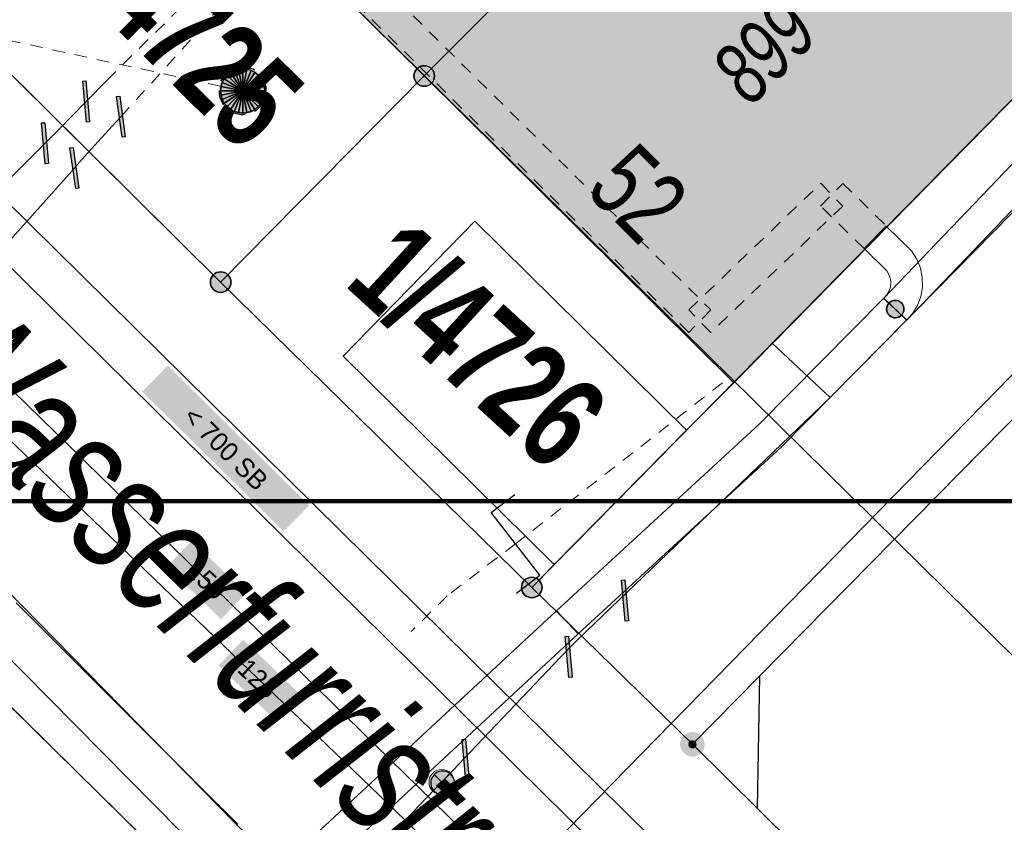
# Model space of a CAD drawing. Header units: metres. Extents: x 2695560 to 2696939, y 1260491 to 1262050.
# Tile 362 of 656: x 2695852 to 2695868, y 1261030 to 1261042. Entities that reach past the tile are written whole.
import ezdxf

# ---------------------------------------------------------------- set-up
doc = ezdxf.new("R2010")
doc.units = ezdxf.units.M
doc.linetypes.add('AUSGEZOGEN', pattern=[0])
doc.linetypes.add('VERDECKT2_S2', pattern=[0.36, 0.2, -0.16])
for name, color, linetype in [('XR$1$AV_Gebäudeflächen (BB)', 7, 'AUSGEZOGEN'), ('XR$1$AV_Grenzpunkte', 7, 'AUSGEZOGEN'), ('XR$1$AV_Grundstück-Nr.', 7, 'AUSGEZOGEN'), ('XR$1$AV_Haus-Nr.', 7, 'AUSGEZOGEN'), ('XR$1$AV_Linien (BB)', 7, 'AUSGEZOGEN'), ('XR$1$AV_Strassennamen', 7, 'AUSGEZOGEN'), ('XR$1$AV_Versicherung-Nr.', 7, 'AUSGEZOGEN'), ('XR$1$AW_LK_Zwischenpunkt', 24, 'AUSGEZOGEN'), ('XR$1$EW_LK_Knoten', 1, 'AUSGEZOGEN'), ('XR$1$GA_LK_Rohrleitungsteil', 32, 'AUSGEZOGEN'), ('XR$1$Liegenschaftsgrenzen', 7, 'AUSGEZOGEN'), ('XR$1$PFAV', 255, 'AUSGEZOGEN'), ('XR$1$PFAW', 255, 'AUSGEZOGEN'), ('XR$1$PFWA', 255, 'AUSGEZOGEN'), ('XR$1$RAEW', 8, 'AUSGEZOGEN'), ('XR$1$RP_Abstandslinie', 7, 'AUSGEZOGEN'), ('XR$1$WA_LK_Absperrarmatur', 171, 'AUSGEZOGEN'), ('XR$1$WA_LK_Rohrleitungsteil', 171, 'AUSGEZOGEN'), ('XR$5$_40012', 7, 'Continuous')]:
    doc.layers.add(name, color=color, linetype=linetype)
for name, color, linetype, lineweight in [('XR$2$ABW-Linie-R-ungenau', 4, 'VERDECKT2_S2', 18), ('XR$2$ABW-LinieFlaeche-R-genau', 4, 'AUSGEZOGEN', 18), ('XR$2$ABW-Punkt', 6, 'AUSGEZOGEN', 18), ('XR$2$ELE-Flaeche-oberirdisch', 1, 'AUSGEZOGEN', 18), ('XR$2$ELE-LinieFlaeche-genau', 1, 'AUSGEZOGEN', 18), ('XR$2$ELE-LinieFlaeche-ungenau', 1, 'VERDECKT2_S2', 18), ('XR$2$GAS-Linie-genau', 12, 'AUSGEZOGEN', 18), ('XR$2$GAS-Linie-ungenau', 12, 'VERDECKT2_S2', 18), ('XR$2$KOM-Linie-U-genau', 91, 'AUSGEZOGEN', 18), ('XR$2$WAS-Linie-genau', 5, 'AUSGEZOGEN', 18), ('XR$2$WAS-Linie-ungenau', 5, 'VERDECKT2_S2', 18), ('XR$2$WAS-Punkt', 5, 'AUSGEZOGEN', 18), ('XR$2$WEI-Text', 59, 'AUSGEZOGEN', 18), ('XR$5$STANDARD_1', 7, 'AUSGEZOGEN', 13)]:
    doc.layers.add(name, color=color, linetype=linetype, lineweight=lineweight)
doc.styles.add('ARIAL', font='arial.ttf')
doc.styles.add('TXT', font='txt')

# ---------------------------------------------------------------- blocks, each defined once
blk = doc.blocks.new('BAV15')
at = {"layer": 'XR$1$PFAV', "transparency": 33554687}
blk.add_hatch(color=7, dxfattribs=at).paths.add_polyline_path([(0.5, 0), (0.49, 0.101), (0.459, 0.197), (0.41, 0.286), (0.344, 0.362), (0.264, 0.424), (0.174, 0.469), (0.076, 0.494), (-0.025, 0.499), (-0.125, 0.484), (-0.22, 0.449), (-0.306, 0.395), (-0.379, 0.326), (-0.437, 0.243), (-0.477, 0.15), (-0.497, 0.051), (-0.497, -0.051), (-0.477, -0.15), (-0.437, -0.243), (-0.379, -0.326), (-0.306, -0.395), (-0.22, -0.449), (-0.125, -0.484), (-0.025, -0.499), (0.076, -0.494), (0.174, -0.469), (0.264, -0.424), (0.344, -0.362), (0.41, -0.286), (0.459, -0.197), (0.49, -0.101)])
at = {"color": 7, "transparency": 33554687}
for start, end in [(90, 270), (270, 90)]:
    blk.add_arc((0, 0), 0.5, start, end, dxfattribs=at)
at = {"layer": 'XR$1$PFAV', "transparency": 33554687}
blk.add_circle((0, 0), 0.5, dxfattribs=at)
blk = doc.blocks.new('BWAV20')
at = {"true_color": 0x000000, "transparency": 33554687}
blk.add_hatch(color=18, dxfattribs=at).paths.add_polyline_path([(0.167, 0), (0.163, 0.034), (0.153, 0.066), (0.137, 0.095), (0.115, 0.121), (0.088, 0.141), (0.058, 0.156), (0.025, 0.165), (-0.008, 0.166), (-0.042, 0.161), (-0.073, 0.15), (-0.102, 0.132), (-0.126, 0.109), (-0.146, 0.081), (-0.159, 0.05), (-0.166, 0.017), (-0.166, -0.017), (-0.159, -0.05), (-0.146, -0.081), (-0.126, -0.109), (-0.102, -0.132), (-0.073, -0.15), (-0.042, -0.161), (-0.008, -0.166), (0.025, -0.165), (0.058, -0.156), (0.088, -0.141), (0.115, -0.121), (0.137, -0.095), (0.153, -0.066), (0.163, -0.034)])
at = {"layer": 'XR$1$PFAV', "transparency": 33554687}
blk.add_hatch(color=7, dxfattribs=at).paths.add_polyline_path([(0.5, 0), (0.49, 0.101), (0.459, 0.197), (0.41, 0.286), (0.344, 0.362), (0.264, 0.424), (0.174, 0.469), (0.076, 0.494), (-0.025, 0.499), (-0.125, 0.484), (-0.22, 0.449), (-0.306, 0.395), (-0.379, 0.326), (-0.437, 0.243), (-0.477, 0.15), (-0.497, 0.051), (-0.497, -0.051), (-0.477, -0.15), (-0.437, -0.243), (-0.379, -0.326), (-0.306, -0.395), (-0.22, -0.449), (-0.125, -0.484), (-0.025, -0.499), (0.076, -0.494), (0.174, -0.469), (0.264, -0.424), (0.344, -0.362), (0.41, -0.286), (0.459, -0.197), (0.49, -0.101)])
blk = doc.blocks.new('BAW2095')
at = {"layer": 'XR$1$PFAW', "lineweight": 25, "transparency": 33554687}
blk.add_hatch(color=7, dxfattribs=at).paths.add_polyline_path([(0.497, 0.005), (0.487, 0.106), (0.457, 0.202), (0.408, 0.291), (0.342, 0.368), (0.262, 0.429), (0.171, 0.474), (0.073, 0.499), (-0.028, 0.505), (-0.128, 0.489), (-0.223, 0.454), (-0.309, 0.401), (-0.382, 0.331), (-0.44, 0.248), (-0.48, 0.155), (-0.5, 0.056), (-0.5, -0.045), (-0.48, -0.145), (-0.44, -0.237), (-0.382, -0.321), (-0.309, -0.39), (-0.223, -0.444), (-0.128, -0.479), (-0.028, -0.494), (0.073, -0.489), (0.171, -0.464), (0.262, -0.419), (0.342, -0.357), (0.408, -0.28), (0.457, -0.192), (0.487, -0.095)])
at = {"lineweight": 25, "transparency": 33554687}
for centre, radius, start, end in [((0, 0), 0.504, 120.1271, 155.9133), ((-0.003, 0.002), 0.501, 60.0285, 95.9699), ((-0.014, -0.001), 0.511, 0.4144, 35.5635), ((-0.002, 0.002), 0.5, 180.052, 215.912), ((-0.003, 0.005), 0.501, 300.0384, 335.7607), ((-0.006, -0.008), 0.488, 239.6803, 276.5899)]:
    blk.add_arc(centre, radius, start, end, dxfattribs=at)
blk = doc.blocks.new('BAW2093')
at = {"transparency": 33554687}
blk.add_lwpolyline([(-0.375, -0.5), (0, -0.5), (0, 0.5), (0.375, 0.5)], dxfattribs=at)
blk = doc.blocks.new('BWA2013')
at = {"true_color": 0x000000, "transparency": 33554687}
blk.add_hatch(color=18, dxfattribs=at).paths.add_polyline_path([(-0.291, -0.409), (0.352, 0.357), (0.291, 0.409), (-0.352, -0.357)])
at = {"transparency": 33554687}
blk.add_lwpolyline([(-0.291, -0.409), (-0.352, -0.357), (0.291, 0.409), (0.352, 0.357), (-0.291, -0.409)], close=True, dxfattribs=at)
blk = doc.blocks.new('BWA965')
at = {"layer": 'XR$1$PFWA', "transparency": 33554687}
blk.add_hatch(color=7, dxfattribs=at).paths.add_polyline_path([(0, 0.5), (-0.051, 0.497), (-0.101, 0.49), (-0.15, 0.477), (-0.197, 0.459), (-0.243, 0.437), (-0.286, 0.41), (-0.326, 0.379), (-0.362, 0.344), (-0.395, 0.306), (-0.424, 0.264), (-0.449, 0.22), (-0.469, 0.174), (-0.484, 0.125), (-0.494, 0.076), (-0.499, 0.025), (-0.499, -0.025), (-0.494, -0.076), (-0.484, -0.125), (-0.469, -0.174), (-0.449, -0.22), (-0.424, -0.264), (-0.395, -0.306), (-0.362, -0.344), (-0.326, -0.379), (-0.286, -0.41), (-0.243, -0.437), (-0.197, -0.459), (-0.15, -0.477), (-0.101, -0.49), (-0.051, -0.497), (0, -0.5), (0.051, -0.497), (0.101, -0.49), (0.15, -0.477), (0.197, -0.459), (0.243, -0.437), (0.286, -0.41), (0.326, -0.379), (0.362, -0.344), (0.395, -0.306), (0.424, -0.264), (0.449, -0.22), (0.469, -0.174), (0.484, -0.125), (0.494, -0.076), (0.499, -0.025), (0.499, 0.025), (0.494, 0.076), (0.484, 0.125), (0.469, 0.174), (0.449, 0.22), (0.424, 0.264), (0.395, 0.306), (0.362, 0.344), (0.326, 0.379), (0.286, 0.41), (0.243, 0.437), (0.197, 0.459), (0.15, 0.477), (0.101, 0.49), (0.051, 0.497)])
at = {"transparency": 33554687}
blk.add_line((0, 0.5), (0, -0.5), dxfattribs=at)
for start, end in [(90, 270), (270, 90)]:
    blk.add_arc((0, 0), 0.5, start, end, dxfattribs=at)
blk = doc.blocks.new('BGA2013')
at = {"transparency": 33554687}
blk.add_hatch(color=36, dxfattribs=at).paths.add_polyline_path([(-0.291, -0.409), (0.352, 0.357), (0.291, 0.409), (-0.352, -0.357)])
at = {"color": 32, "transparency": 33554687}
blk.add_lwpolyline([(-0.291, -0.409), (-0.352, -0.357), (0.291, 0.409), (0.352, 0.357), (-0.291, -0.409)], close=True, dxfattribs=at)
blk = doc.blocks.new('BEW957')
at = {"layer": 'XR$1$RAEW', "transparency": 33554687}
blk.add_hatch(color=1, dxfattribs=at).paths.add_polyline_path([(-0.5, 0), (-0.497, -0.051), (-0.49, -0.101), (-0.477, -0.15), (-0.459, -0.197), (-0.437, -0.243), (-0.41, -0.286), (-0.379, -0.326), (-0.344, -0.362), (-0.306, -0.395), (-0.264, -0.424), (-0.22, -0.449), (-0.174, -0.469), (-0.125, -0.484), (-0.076, -0.494), (-0.025, -0.499), (0.025, -0.499), (0.076, -0.494), (0.125, -0.484), (0.174, -0.469), (0.22, -0.449), (0.264, -0.424), (0.306, -0.395), (0.344, -0.362), (0.379, -0.326), (0.41, -0.286), (0.437, -0.243), (0.459, -0.197), (0.477, -0.15), (0.49, -0.101), (0.497, -0.051), (0.5, 0), (0.497, 0.051), (0.49, 0.101), (0.477, 0.15), (0.459, 0.197), (0.437, 0.243), (0.41, 0.286), (0.379, 0.326), (0.344, 0.362), (0.306, 0.395), (0.264, 0.424), (0.22, 0.449), (0.174, 0.469), (0.125, 0.484), (0.076, 0.494), (0.025, 0.499), (-0.025, 0.499), (-0.076, 0.494), (-0.125, 0.484), (-0.174, 0.469), (-0.22, 0.449), (-0.264, 0.424), (-0.306, 0.395), (-0.344, 0.362), (-0.379, 0.326), (-0.41, 0.286), (-0.437, 0.243), (-0.459, 0.197), (-0.477, 0.15), (-0.49, 0.101), (-0.497, 0.051)])
at = {"color": 1, "transparency": 33554687}
for start, end in [(90, 180), (180, 270), (0, 90), (270, 0)]:
    blk.add_arc((0, 0), 0.5, start, end, dxfattribs=at)
at = {"layer": 'XR$1$RAEW', "color": 1, "transparency": 33554687}
blk.add_circle((0, 0), 0.5, dxfattribs=at)
blk = doc.blocks.new('WAS-ABSPERRORGAN')
at = {"layer": 'XR$2$WAS-Punkt', "linetype": 'AUSGEZOGEN', "transparency": 33554687}
for p, q in [((0, 200, 2500), (0, -200, 2500)), ((0, 0), (0, 0))]:
    blk.add_line(p, q, dxfattribs=at)
blk.add_circle((0, 0, 502500), 200, dxfattribs=at)
blk = doc.blocks.new('ABW-KONTROLLSCHACHT')
at = {"layer": 'XR$2$ABW-Punkt', "linetype": 'AUSGEZOGEN', "lineweight": 25, "transparency": 33554687}
for points in [[(-134, 323, 2500), (0, 0, 2500), (-194, 291, 2500)], [(-134, 323), (0, 0), (-194, 291)], [(-134, 323, 2500), (-134, 323), (-194, 291), (-194, 291, 2500)], [(-68, 343, 2500), (0, 0, 2500), (-134, 323, 2500)], [(-68, 343), (0, 0), (-134, 323)], [(-68, 343, 2500), (-68, 343), (-134, 323), (-134, 323, 2500)], [(0, 350, 2500), (0, 0, 2500), (-68, 343, 2500)], [(0, 350), (0, 0), (-68, 343)], [(0, 350, 2500), (0, 350), (-68, 343), (-68, 343, 2500)], [(68, 343, 2500), (0, 0, 2500), (0, 350, 2500)], [(68, 343), (0, 0), (0, 350)], [(68, 343, 2500), (68, 343), (0, 350), (0, 350, 2500)], [(134, 323, 2500), (0, 0, 2500), (68, 343, 2500)], [(134, 323), (0, 0), (68, 343)], [(194, 291, 2500), (0, 0, 2500), (134, 323, 2500)], [(194, 291), (0, 0), (134, 323)], [(134, 323, 2500), (134, 323), (68, 343), (68, 343, 2500)], [(194, 291, 2500), (194, 291), (134, 323), (134, 323, 2500)], [(-291, 194, 2500), (0, 0, 2500), (-323, 134, 2500)], [(-291, 194), (0, 0), (-323, 134)], [(-291, 194, 2500), (-291, 194), (-323, 134), (-323, 134, 2500)], [(-247, 247, 2500), (0, 0, 2500), (-291, 194, 2500)], [(-247, 247), (0, 0), (-291, 194)], [(-247, 247, 2500), (-247, 247), (-291, 194), (-291, 194, 2500)], [(-194, 291, 2500), (0, 0, 2500), (-247, 247, 2500)], [(-194, 291), (0, 0), (-247, 247)], [(-194, 291, 2500), (-194, 291), (-247, 247), (-247, 247, 2500)], [(247, 247, 2500), (0, 0, 2500), (194, 291, 2500)], [(247, 247), (0, 0), (194, 291)], [(291, 194, 2500), (0, 0, 2500), (247, 247, 2500)], [(291, 194), (0, 0), (247, 247)], [(323, 134, 2500), (0, 0, 2500), (291, 194, 2500)], [(323, 134), (0, 0), (291, 194)], [(247, 247, 2500), (247, 247), (194, 291), (194, 291, 2500)], [(291, 194, 2500), (291, 194), (247, 247), (247, 247, 2500)], [(323, 134, 2500), (323, 134), (291, 194), (291, 194, 2500)], [(-343, 68, 2500), (0, 0, 2500), (-350, 0, 2500)], [(-343, 68), (0, 0), (-350, 0)], [(-343, 68, 2500), (-343, 68), (-350, 0), (-350, 0, 2500)], [(-350, 0, 2500), (0, 0, 2500), (-343, -68, 2500)], [(-350, 0), (0, 0), (-343, -68)], [(-323, 134, 2500), (0, 0, 2500), (-343, 68, 2500)], [(-323, 134), (0, 0), (-343, 68)], [(-323, 134, 2500), (-323, 134), (-343, 68), (-343, 68, 2500)], [(-343, -68, 2500), (0, 0, 2500), (-323, -134, 2500)], [(-343, -68), (0, 0), (-323, -134)], [(-323, -134, 2500), (0, 0, 2500), (-291, -194, 2500)], [(-323, -134), (0, 0), (-291, -194)], [(-291, -194, 2500), (0, 0, 2500), (-247, -247, 2500)], [(-291, -194), (0, 0), (-247, -247)], [(-247, -247, 2500), (0, 0, 2500), (-194, -291, 2500)], [(-247, -247), (0, 0), (-194, -291)], [(-194, -291, 2500), (0, 0, 2500), (-134, -323, 2500)], [(-194, -291), (0, 0), (-134, -323)], [(-134, -323, 2500), (0, 0, 2500), (-68, -343, 2500)], [(-134, -323), (0, 0), (-68, -343)], [(-68, -343, 2500), (0, 0, 2500), (0, -350, 2500)], [(-68, -343), (0, 0), (0, -350)], [(343, 68, 2500), (0, 0, 2500), (323, 134, 2500)], [(343, 68), (0, 0), (323, 134)], [(350, 0, 2500), (0, 0, 2500), (343, 68, 2500)], [(350, 0), (0, 0), (343, 68)], [(0, -350, 2500), (0, 0, 2500), (68, -343, 2500)], [(68, -343, 2500), (0, 0, 2500), (134, -323, 2500)], [(134, -323, 2500), (0, 0, 2500), (194, -291, 2500)], [(194, -291, 2500), (0, 0, 2500), (247, -247, 2500)], [(247, -247, 2500), (0, 0, 2500), (291, -194, 2500)], [(291, -194, 2500), (0, 0, 2500), (323, -134, 2500)], [(323, -134, 2500), (0, 0, 2500), (343, -68, 2500)], [(343, -68, 2500), (0, 0, 2500), (350, 0, 2500)], [(0, -350), (0, 0), (68, -343)], [(68, -343), (0, 0), (134, -323)], [(134, -323), (0, 0), (194, -291)], [(194, -291), (0, 0), (247, -247)], [(247, -247), (0, 0), (291, -194)], [(291, -194), (0, 0), (323, -134)], [(323, -134), (0, 0), (343, -68)], [(343, -68), (0, 0), (350, 0)], [(343, 68, 2500), (343, 68), (323, 134), (323, 134, 2500)], [(350, 0, 2500), (350, 0), (343, 68), (343, 68, 2500)], [(-350, 0, 2500), (-350, 0), (-343, -68), (-343, -68, 2500)], [(-343, -68, 2500), (-343, -68), (-323, -134), (-323, -134, 2500)], [(-323, -134, 2500), (-323, -134), (-291, -194), (-291, -194, 2500)], [(291, -194, 2500), (291, -194), (323, -134), (323, -134, 2500)], [(323, -134, 2500), (323, -134), (343, -68), (343, -68, 2500)], [(343, -68, 2500), (343, -68), (350, 0), (350, 0, 2500)], [(-291, -194, 2500), (-291, -194), (-247, -247), (-247, -247, 2500)], [(-247, -247, 2500), (-247, -247), (-194, -291), (-194, -291, 2500)], [(-194, -291, 2500), (-194, -291), (-134, -323), (-134, -323, 2500)], [(134, -323, 2500), (134, -323), (194, -291), (194, -291, 2500)], [(194, -291, 2500), (194, -291), (247, -247), (247, -247, 2500)], [(247, -247, 2500), (247, -247), (291, -194), (291, -194, 2500)], [(-134, -323, 2500), (-134, -323), (-68, -343), (-68, -343, 2500)], [(-68, -343, 2500), (-68, -343), (0, -350), (0, -350, 2500)], [(0, -350, 2500), (0, -350), (68, -343), (68, -343, 2500)], [(68, -343, 2500), (68, -343), (134, -323), (134, -323, 2500)]]:
    blk.add_3dface(points, dxfattribs=at)
blk = doc.blocks.new('ABW-DECKEL')
at = {"layer": 'XR$2$ABW-Punkt', "linetype": 'AUSGEZOGEN', "lineweight": 25, "transparency": 33554687}
for points in [[(-134, 323, 2500), (0, 0, 2500), (-194, 291, 2500)], [(-134, 323), (0, 0), (-194, 291)], [(-134, 323, 2500), (-134, 323), (-194, 291), (-194, 291, 2500)], [(-68, 343, 2500), (0, 0, 2500), (-134, 323, 2500)], [(-68, 343), (0, 0), (-134, 323)], [(-68, 343, 2500), (-68, 343), (-134, 323), (-134, 323, 2500)], [(0, 350, 2500), (0, 0, 2500), (-68, 343, 2500)], [(0, 350), (0, 0), (-68, 343)], [(0, 350, 2500), (0, 350), (-68, 343), (-68, 343, 2500)], [(68, 343, 2500), (0, 0, 2500), (0, 350, 2500)], [(68, 343), (0, 0), (0, 350)], [(68, 343, 2500), (68, 343), (0, 350), (0, 350, 2500)], [(134, 323, 2500), (0, 0, 2500), (68, 343, 2500)], [(134, 323), (0, 0), (68, 343)], [(194, 291, 2500), (0, 0, 2500), (134, 323, 2500)], [(194, 291), (0, 0), (134, 323)], [(134, 323, 2500), (134, 323), (68, 343), (68, 343, 2500)], [(194, 291, 2500), (194, 291), (134, 323), (134, 323, 2500)], [(-291, 194, 2500), (0, 0, 2500), (-323, 134, 2500)], [(-291, 194), (0, 0), (-323, 134)], [(-291, 194, 2500), (-291, 194), (-323, 134), (-323, 134, 2500)], [(-247, 247, 2500), (0, 0, 2500), (-291, 194, 2500)], [(-247, 247), (0, 0), (-291, 194)], [(-247, 247, 2500), (-247, 247), (-291, 194), (-291, 194, 2500)], [(-194, 291, 2500), (0, 0, 2500), (-247, 247, 2500)], [(-194, 291), (0, 0), (-247, 247)], [(-194, 291, 2500), (-194, 291), (-247, 247), (-247, 247, 2500)], [(247, 247, 2500), (0, 0, 2500), (194, 291, 2500)], [(247, 247), (0, 0), (194, 291)], [(291, 194, 2500), (0, 0, 2500), (247, 247, 2500)], [(291, 194), (0, 0), (247, 247)], [(323, 134, 2500), (0, 0, 2500), (291, 194, 2500)], [(323, 134), (0, 0), (291, 194)], [(247, 247, 2500), (247, 247), (194, 291), (194, 291, 2500)], [(291, 194, 2500), (291, 194), (247, 247), (247, 247, 2500)], [(323, 134, 2500), (323, 134), (291, 194), (291, 194, 2500)], [(-343, 68, 2500), (0, 0, 2500), (-350, 0, 2500)], [(-343, 68), (0, 0), (-350, 0)], [(-343, 68, 2500), (-343, 68), (-350, 0), (-350, 0, 2500)], [(-350, 0, 2500), (0, 0, 2500), (-343, -68, 2500)], [(-350, 0), (0, 0), (-343, -68)], [(-323, 134, 2500), (0, 0, 2500), (-343, 68, 2500)], [(-323, 134), (0, 0), (-343, 68)], [(-323, 134, 2500), (-323, 134), (-343, 68), (-343, 68, 2500)], [(-343, -68, 2500), (0, 0, 2500), (-323, -134, 2500)], [(-343, -68), (0, 0), (-323, -134)], [(-323, -134, 2500), (0, 0, 2500), (-291, -194, 2500)], [(-323, -134), (0, 0), (-291, -194)], [(-291, -194, 2500), (0, 0, 2500), (-247, -247, 2500)], [(-291, -194), (0, 0), (-247, -247)], [(-247, -247, 2500), (0, 0, 2500), (-194, -291, 2500)], [(-247, -247), (0, 0), (-194, -291)], [(-194, -291, 2500), (0, 0, 2500), (-134, -323, 2500)], [(-194, -291), (0, 0), (-134, -323)], [(-134, -323, 2500), (0, 0, 2500), (-68, -343, 2500)], [(-134, -323), (0, 0), (-68, -343)], [(-68, -343, 2500), (0, 0, 2500), (0, -350, 2500)], [(-68, -343), (0, 0), (0, -350)], [(343, 68, 2500), (0, 0, 2500), (323, 134, 2500)], [(343, 68), (0, 0), (323, 134)], [(350, 0, 2500), (0, 0, 2500), (343, 68, 2500)], [(350, 0), (0, 0), (343, 68)], [(0, -350, 2500), (0, 0, 2500), (68, -343, 2500)], [(68, -343, 2500), (0, 0, 2500), (134, -323, 2500)], [(134, -323, 2500), (0, 0, 2500), (194, -291, 2500)], [(194, -291, 2500), (0, 0, 2500), (247, -247, 2500)], [(247, -247, 2500), (0, 0, 2500), (291, -194, 2500)], [(291, -194, 2500), (0, 0, 2500), (323, -134, 2500)], [(323, -134, 2500), (0, 0, 2500), (343, -68, 2500)], [(343, -68, 2500), (0, 0, 2500), (350, 0, 2500)], [(0, -350), (0, 0), (68, -343)], [(68, -343), (0, 0), (134, -323)], [(134, -323), (0, 0), (194, -291)], [(194, -291), (0, 0), (247, -247)], [(247, -247), (0, 0), (291, -194)], [(291, -194), (0, 0), (323, -134)], [(323, -134), (0, 0), (343, -68)], [(343, -68), (0, 0), (350, 0)], [(343, 68, 2500), (343, 68), (323, 134), (323, 134, 2500)], [(350, 0, 2500), (350, 0), (343, 68), (343, 68, 2500)], [(-350, 0, 2500), (-350, 0), (-343, -68), (-343, -68, 2500)], [(-343, -68, 2500), (-343, -68), (-323, -134), (-323, -134, 2500)], [(-323, -134, 2500), (-323, -134), (-291, -194), (-291, -194, 2500)], [(291, -194, 2500), (291, -194), (323, -134), (323, -134, 2500)], [(323, -134, 2500), (323, -134), (343, -68), (343, -68, 2500)], [(343, -68, 2500), (343, -68), (350, 0), (350, 0, 2500)], [(-291, -194, 2500), (-291, -194), (-247, -247), (-247, -247, 2500)], [(-247, -247, 2500), (-247, -247), (-194, -291), (-194, -291, 2500)], [(-194, -291, 2500), (-194, -291), (-134, -323), (-134, -323, 2500)], [(134, -323, 2500), (134, -323), (194, -291), (194, -291, 2500)], [(194, -291, 2500), (194, -291), (247, -247), (247, -247, 2500)], [(247, -247, 2500), (247, -247), (291, -194), (291, -194, 2500)], [(-134, -323, 2500), (-134, -323), (-68, -343), (-68, -343, 2500)], [(-68, -343, 2500), (-68, -343), (0, -350), (0, -350, 2500)], [(0, -350, 2500), (0, -350), (68, -343), (68, -343, 2500)], [(68, -343, 2500), (68, -343), (134, -323), (134, -323, 2500)]]:
    blk.add_3dface(points, dxfattribs=at)

msp = doc.modelspace()

# ---------------------------------------------------------------- hatches: boundary and pattern name
at = {"transparency": 33554687}
for points in [[(2695854.514, 1261036.787), (2695854.109, 1261036.377), (2695856.346, 1261034.169), (2695856.751, 1261034.579)], [(2695854.899, 1261034.02), (2695854.501, 1261033.612), (2695855.355, 1261032.778), (2695855.753, 1261033.186)], [(2695855.708, 1261032.455), (2695855.316, 1261032.047), (2695856.174, 1261031.223), (2695856.566, 1261031.631)]]:
    msp.add_hatch(color=7, dxfattribs=at).paths.add_polyline_path(points)
at = {"layer": 'XR$1$AV_Gebäudeflächen (BB)', "true_color": 0xd2d2d2, "transparency": 33554687}
for points in [[(2695858.57, 1261041.37), (2695864.53, 1261047.35), (2695859.94, 1261051.87), (2695854.03, 1261045.86)], [(2695864.53, 1261047.35), (2695858.57, 1261041.37), (2695863.465, 1261036.516), (2695869.377, 1261042.536)]]:
    msp.add_hatch(color=254, dxfattribs=at).paths.add_polyline_path(points)

# ---------------------------------------------------------------- linework, layer by layer
at = {"layer": 'XR$1$AV_Linien (BB)', "color": 7, "linetype": 'AUSGEZOGEN', "transparency": 33554687}
for p, q in [((2695858.57, 1261041.37), (2695864.53, 1261047.35)), ((2695858.57, 1261041.37), (2695854.03, 1261045.86)), ((2695869.377, 1261042.536), (2695863.465, 1261036.516)), ((2695863.465, 1261036.516), (2695858.57, 1261041.37)), ((2695862.716, 1261035.766), (2695863.465, 1261036.516)), ((2695860.626, 1261033.642), (2695862.716, 1261035.766)), ((2695860.27, 1261033.28), (2695860.626, 1261033.642)), ((2695863.869, 1261031.876), (2695863.835, 1261029.789)), ((2695866.755, 1261026.91), (2695863.835, 1261029.789))]:
    msp.add_line(p, q, dxfattribs=at)
for points in [[(2695841.4, 1261051.9), (2695842.83, 1261050.48), (2695846.25, 1261047.08), (2695850.79, 1261042.63), (2695855.35, 1261038.11), (2695860.27, 1261033.28)], [(2695863.869, 1261031.876), (2695871.24, 1261039.36), (2695875.625, 1261043.758)], [(2695839.57, 1261043.66), (2695854.42, 1261029.04), (2695868.4, 1261015.27), (2695881.49, 1261002.29)], [(2695862.716, 1261035.766), (2695859.369, 1261039.071), (2695857.289, 1261036.936), (2695860.626, 1261033.642)]]:
    msp.add_lwpolyline(points, dxfattribs=at)
at = {"layer": 'XR$1$Liegenschaftsgrenzen', "color": 7, "linetype": 'AUSGEZOGEN', "transparency": 33554687}
for p, q in [((2695860.27, 1261033.28), (2695870.65, 1261043.83)), ((2695854.42, 1261029.04), (2695839.57, 1261043.66)), ((2695850.79, 1261042.63), (2695855.35, 1261038.11)), ((2695871.24, 1261039.36), (2695862.81, 1261030.8)), ((2695855.35, 1261038.11), (2695860.27, 1261033.28)), ((2695860.27, 1261033.28), (2695862.81, 1261030.8)), ((2695862.81, 1261030.8), (2695875.62, 1261018.17))]:
    msp.add_line(p, q, dxfattribs=at)
msp.add_lwpolyline([(2695865.79, 1261048.64), (2695864.53, 1261047.35), (2695858.57, 1261041.37), (2695855.35, 1261038.11)], dxfattribs=at)
at = {"layer": 'XR$1$RP_Abstandslinie', "color": 7, "linetype": 'AUSGEZOGEN', "transparency": 33554687}
msp.add_lwpolyline([(2695815.92, 1261083.45), (2695852.53, 1261047.34), (2695889.71, 1261010.67), (2695915.9, 1260984.83), (2695942.7, 1260958.39), (2695972.35, 1260992.97), (2695942.13, 1261023.53), (2695912.25, 1261053.75), (2695881.66, 1261084.69), (2695850.32, 1261116.38)], dxfattribs=at)
at = {"layer": 'XR$2$ABW-Linie-R-ungenau', "linetype": 'VERDECKT2_S2', "transparency": 33554687}
for p, q in [((2695855.699, 1261041.133), (2695851.499, 1261042.043)), ((2695863.287, 1261036.516), (2695860.013, 1261033.97))]:
    msp.add_line(p, q, dxfattribs=at)
msp.add_lwpolyline([(2695860.013, 1261033.97), (2695858.931, 1261033.15), (2695858.362, 1261032.582)], dxfattribs=at)
at = {"layer": 'XR$2$ABW-LinieFlaeche-R-genau', "linetype": 'AUSGEZOGEN', "transparency": 33554687}
msp.add_lwpolyline([(2695889.428, 1261001.421), (2695838.363, 1261051.833), (2695838.855, 1261052.331), (2695889.92, 1261001.919), (2695889.428, 1261001.421)], close=True, dxfattribs=at)
at = {"layer": 'XR$2$ELE-Flaeche-oberirdisch', "transparency": 33554687}
msp.add_lwpolyline([(2695887.906, 1260997.746), (2695883.486, 1261001.886), (2695879.601, 1261005.819), (2695872.998, 1261012.47), (2695868.489, 1261016.888), (2695856.87, 1261028.237), (2695850.671, 1261034.556), (2695850.149, 1261034.041), (2695856.376, 1261027.74), (2695867.999, 1261016.388), (2695872.505, 1261011.973), (2695879.104, 1261005.326), (2695882.998, 1261001.384), (2695887.428, 1260997.235), (2695887.906, 1260997.746)], close=True, dxfattribs=at)
at = {"layer": 'XR$2$ELE-LinieFlaeche-genau', "linetype": 'AUSGEZOGEN', "transparency": 33554687}
for points in [[(2695865.836, 1261037.855), (2695876.91, 1261049.427), (2695871.912, 1261054.361), (2695871.841, 1261054.469), (2695871.787, 1261054.576), (2695871.749, 1261054.689), (2695871.725, 1261054.805), (2695871.715, 1261054.926), (2695871.722, 1261055.047), (2695871.744, 1261055.163), (2695871.774, 1261055.261), (2695872.252, 1261055.113), (2695872.23, 1261055.043), (2695872.22, 1261054.987), (2695872.217, 1261054.932), (2695872.221, 1261054.877), (2695872.233, 1261054.821), (2695872.251, 1261054.768), (2695872.275, 1261054.717), (2695872.3, 1261054.679), (2695877.612, 1261049.437), (2695866.198, 1261037.509), (2695865.836, 1261037.855)], [(2695865.831, 1261037.849), (2695865.885, 1261037.909), (2695865.915, 1261037.959), (2695865.936, 1261038.014), (2695865.946, 1261038.072), (2695865.945, 1261038.132), (2695865.934, 1261038.189), (2695865.912, 1261038.243), (2695865.884, 1261038.288), (2695865.526, 1261038.64), (2695865.876, 1261038.996), (2695866.276, 1261038.604), (2695866.36, 1261038.471), (2695866.416, 1261038.331), (2695866.445, 1261038.182), (2695866.446, 1261038.032), (2695866.42, 1261037.882), (2695866.367, 1261037.741), (2695866.289, 1261037.611), (2695866.203, 1261037.515), (2695865.831, 1261037.849)], [(2695860.663, 1261032.913), (2695863.865, 1261035.862), (2695865.839, 1261037.858), (2695866.195, 1261037.506), (2695864.213, 1261035.502), (2695861.001, 1261032.545), (2695860.663, 1261032.913)]]:
    msp.add_lwpolyline(points, close=True, dxfattribs=at)
msp.add_lwpolyline([(2695856.637, 1261029.177), (2695860.662, 1261032.912), (2695861.002, 1261032.546), (2695856.983, 1261028.817)], dxfattribs=at)
at = {"layer": 'XR$2$ELE-LinieFlaeche-ungenau', "linetype": 'VERDECKT2_S2', "transparency": 33554687}
for points in [[(2695862.751, 1261037.313), (2695857.272, 1261042.726), (2695857.624, 1261043.082), (2695863.103, 1261037.669), (2695862.751, 1261037.313)], [(2695865.186, 1261039.312), (2695863.1, 1261037.311), (2695862.754, 1261037.671), (2695864.84, 1261039.672), (2695865.186, 1261039.312)], [(2695865.526, 1261038.639), (2695864.838, 1261039.313), (2695865.188, 1261039.671), (2695865.876, 1261038.997), (2695865.526, 1261038.639)]]:
    msp.add_lwpolyline(points, close=True, dxfattribs=at)
at = {"layer": 'XR$2$GAS-Linie-genau', "linetype": 'AUSGEZOGEN', "transparency": 33554687}
for p, q in [((2695853.578, 1261040.513), (2695853.772, 1261040.725)), ((2695851.339, 1261038.011), (2695853.037, 1261039.913)), ((2695853.037, 1261039.913), (2695853.119, 1261040.004)), ((2695851.449, 1261036.989), (2695874.008, 1261014.959))]:
    msp.add_line(p, q, dxfattribs=at)
msp.add_lwpolyline([(2695853.119, 1261040.004), (2695853.251, 1261040.152), (2695853.578, 1261040.513)], dxfattribs=at)
at = {"layer": 'XR$2$GAS-Linie-ungenau', "linetype": 'VERDECKT2_S2', "transparency": 33554687}
msp.add_line((2695853.772, 1261040.725), (2695856.349, 1261043.564), dxfattribs=at)
at = {"layer": 'XR$2$KOM-Linie-U-genau', "linetype": 'AUSGEZOGEN', "transparency": 33554687}
msp.add_line((2695857.932, 1261026.485), (2695871.132, 1261039.984), dxfattribs=at)
at = {"layer": 'XR$2$WAS-Linie-genau', "linetype": 'AUSGEZOGEN', "transparency": 33554687}
for p, q in [((2695853.223, 1261040.966), (2695853.549, 1261041.299)), ((2695852.79, 1261040.524), (2695853.223, 1261040.966)), ((2695850.877, 1261038.608), (2695852.572, 1261040.304)), ((2695866.69, 1261038.007), (2695866.993, 1261038.313)), ((2695864.986, 1261036.283), (2695866.69, 1261038.007)), ((2695850.179, 1261037.379), (2695858.269, 1261029.599)), ((2695864.986, 1261036.283), (2695864.073, 1261037.146)), ((2695861.137, 1261032.59), (2695864.986, 1261036.283)), ((2695860.94, 1261032.401), (2695861.137, 1261032.59)), ((2695860.721, 1261032.171), (2695860.94, 1261032.401)), ((2695859.201, 1261030.576), (2695860.721, 1261032.171)), ((2695859.025, 1261030.392), (2695859.201, 1261030.576)), ((2695858.845, 1261030.203), (2695859.025, 1261030.392)), ((2695858.269, 1261029.599), (2695858.845, 1261030.203)), ((2695858.269, 1261029.599), (2695867.408, 1261020.609))]:
    msp.add_line(p, q, dxfattribs=at)
for points in [[(2695866.993, 1261038.313), (2695877.279, 1261048.799), (2695878.489, 1261050.089), (2695873.155, 1261055.403)], [(2695852.572, 1261040.304), (2695852.667, 1261040.399), (2695852.79, 1261040.524)]]:
    msp.add_lwpolyline(points, dxfattribs=at)
at = {"layer": 'XR$2$WAS-Linie-ungenau', "linetype": 'VERDECKT2_S2', "transparency": 33554687}
msp.add_line((2695853.549, 1261041.299), (2695856.104, 1261043.813), dxfattribs=at)
at = {"layer": 'XR$5$_40012', "color": 7, "linetype": 'AUSGEZOGEN', "lineweight": 13, "transparency": 33554687}
for p, q in [((2695852.118, 1261033.038), (2695852.618, 1261032.538)), ((2695852.618, 1261032.538), (2695853.119, 1261032.037)), ((2695853.119, 1261032.037), (2695853.62, 1261031.537)), ((2695853.62, 1261031.537), (2695854.12, 1261031.036)), ((2695854.12, 1261031.036), (2695854.621, 1261030.536)), ((2695854.621, 1261030.536), (2695855.122, 1261030.035)), ((2695855.122, 1261030.035), (2695855.623, 1261029.535))]:
    msp.add_line(p, q, dxfattribs=at)
at = {"layer": 'XR$5$STANDARD_1', "color": 52, "linetype": 'AUSGEZOGEN', "lineweight": 100, "transparency": 33554687}
for p, q in [((2695874.846, 1261034.648), (2695833.328, 1261034.648)), ((2695833.328, 1261034.648), (2695874.846, 1261034.648))]:
    msp.add_line(p, q, dxfattribs=at)

# ---------------------------------------------------------------- block references
at = {"layer": 'XR$1$AV_Grenzpunkte', "color": 7, "linetype": 'AUSGEZOGEN', "lineweight": -3, "transparency": 33554687}
for name, p, xscale, yscale in [('BAV15', (2695858.57, 1261041.37), 0.3249999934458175, 0.3249999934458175), ('BAV15', (2695855.35, 1261038.11), 0.3249999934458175, 0.3249999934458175), ('BAV15', (2695860.27, 1261033.28), 0.3249999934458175, 0.3249999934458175), ('BWAV20', (2695862.81, 1261030.8), 0.3899999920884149, 0.3899999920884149)]:
    msp.add_blockref(name, p, dxfattribs=dict(at, xscale=xscale, yscale=yscale))
at = {"layer": 'XR$1$AW_LK_Zwischenpunkt', "color": 24, "linetype": 'AUSGEZOGEN', "lineweight": -3, "transparency": 33554687, "xscale": 0.7499999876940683, "yscale": 0.7499999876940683}
msp.add_blockref('BAW2095', (2695855.7, 1261041.134), dxfattribs=at)
at = {"layer": 'XR$1$AW_LK_Zwischenpunkt', "color": 24, "linetype": 'AUSGEZOGEN', "lineweight": -3, "transparency": 33554687, "xscale": 1.250000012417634, "yscale": 1.250000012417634, "rotation": 37.87624970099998}
msp.add_blockref('BAW2093', (2695860.014, 1261033.971), dxfattribs=at)
at = {"layer": 'XR$1$EW_LK_Knoten', "color": 1, "linetype": 'AUSGEZOGEN', "lineweight": -3, "transparency": 33554687, "xscale": 0.2749999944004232, "yscale": 0.2749999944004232, "rotation": 305.766}
msp.add_blockref('BEW957', (2695866.018, 1261037.683), dxfattribs=at)
at = {"layer": 'XR$1$GA_LK_Rohrleitungsteil', "color": 32, "linetype": 'AUSGEZOGEN', "lineweight": -3, "transparency": 33554687, "yscale": 0.6499999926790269}
for p, xscale, rotation in [((2695853.773, 1261040.726), 0.6499999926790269, 227.8214999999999), ((2695853.038, 1261039.914), 0.6499999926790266, 48.0942)]:
    msp.add_blockref('BGA2013', p, dxfattribs=dict(at, xscale=xscale, rotation=rotation))
at = {"layer": 'XR$1$WA_LK_Absperrarmatur', "color": 171, "linetype": 'AUSGEZOGEN', "lineweight": -3, "transparency": 33554687, "xscale": 0.3749999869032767, "yscale": 0.3749999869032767, "rotation": 45.00341796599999}
msp.add_blockref('BWA965', (2695858.86, 1261030.19), dxfattribs=at)
at = {"layer": 'XR$1$WA_LK_Rohrleitungsteil', "color": 171, "linetype": 'AUSGEZOGEN', "lineweight": -3, "transparency": 33554687}
for p, xscale, yscale, rotation in [((2695853.224, 1261040.967), 0.6499999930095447, 0.6499999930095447, 45.15722656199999), ((2695852.573, 1261040.305), 0.6499999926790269, 0.6499999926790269, 45.299811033), ((2695861.745, 1261033.075), 0.6499999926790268, 0.6499999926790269, 44.992431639), ((2695860.854, 1261032.184), 0.6499999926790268, 0.6499999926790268, 224.999393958), ((2695859.225, 1261030.555), 0.6499999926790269, 0.6499999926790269, 44.99939410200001)]:
    msp.add_blockref('BWA2013', p, dxfattribs=dict(at, xscale=xscale, yscale=yscale, rotation=rotation))
at = {"layer": 'XR$2$ABW-Punkt', "color": 6, "linetype": 'AUSGEZOGEN', "lineweight": 18, "transparency": 33554687, "xscale": 0.001, "yscale": 0.001, "zscale": 0.001, "rotation": 360}
for name in ['ABW-KONTROLLSCHACHT', 'ABW-DECKEL']:
    msp.add_blockref(name, (2695855.699, 1261041.133), dxfattribs=at)
at = {"layer": 'XR$2$WAS-Punkt', "color": 5, "linetype": 'AUSGEZOGEN', "lineweight": 18, "transparency": 33554687, "xscale": 0.0009999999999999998, "yscale": 0.0009999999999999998, "zscale": 0.001, "rotation": 315.1}
msp.add_blockref('WAS-ABSPERRORGAN', (2695858.845, 1261030.203), dxfattribs=at)

# ---------------------------------------------------------------- texts
at = {"layer": 'XR$1$AV_Grundstück-Nr.', "color": 7, "transparency": 33554687, "char_height": 1.48491, "width": 4.98214, "attachment_point": 5, "style": 'ARIAL'}
for s, insert, rotation in [('\\A1;{\\fArial|i0|b1;\\H1.484908;\\W0.700000;\\C7;1/4725}\\P', (2695854.634, 1261042.202), 315.2466), ('\\A1;{\\fArial|i0|b1;\\H1.484908;\\W0.700000;\\C7;1/4726}\\P', (2695859.411, 1261037.105), 317.52)]:
    msp.add_mtext(s, dxfattribs=dict(at, insert=insert, rotation=rotation))
at = {"layer": 'XR$1$AV_Haus-Nr.', "color": 7, "transparency": 33554687, "insert": (2695861.533, 1261039.09), "char_height": 1.1621, "width": 1.68109, "attachment_point": 8, "rotation": 315.243, "style": 'ARIAL'}
msp.add_mtext('\\W0.70;52', dxfattribs=at)
at = {"layer": 'XR$1$AV_Strassennamen', "color": 7, "transparency": 33554687, "insert": (2695856.486, 1261031.888), "char_height": 1.93684, "width": 16.52, "attachment_point": 5, "rotation": 315.4482, "style": 'ARIAL'}
msp.add_mtext('\\A1;{\\fArial|i1|b0;\\H1.936838;\\W0.700000;\\C7;Wasserfurristrasse}\\P', dxfattribs=at)
at = {"layer": 'XR$1$AV_Versicherung-Nr.', "color": 7, "transparency": 33554687, "insert": (2695863.948, 1261041.769), "char_height": 0.96842, "width": 1.93301, "attachment_point": 5, "rotation": 45.4995, "style": 'ARIAL'}
msp.add_mtext('\\A1;{\\fArial|i1|b0;\\H0.968418;\\W0.700000;\\C7;899}\\P', dxfattribs=at)
at = {"layer": 'XR$2$WEI-Text', "transparency": 33554687, "char_height": 0.3, "attachment_point": 5, "style": 'TXT'}
for s, insert, width, rotation in [('\\W1.00;<\\~700\\~SB', (2695855.429, 1261035.477), 2.34048, 315.4), ('\\W1.00;150', (2695855.126, 1261033.398), 0.9119, 315.7), ('\\W1.00;125', (2695855.94, 1261031.838), 0.9119, 316.2)]:
    msp.add_mtext(s, dxfattribs=dict(at, insert=insert, width=width, rotation=rotation))

doc.saveas('drawing.dxf')
